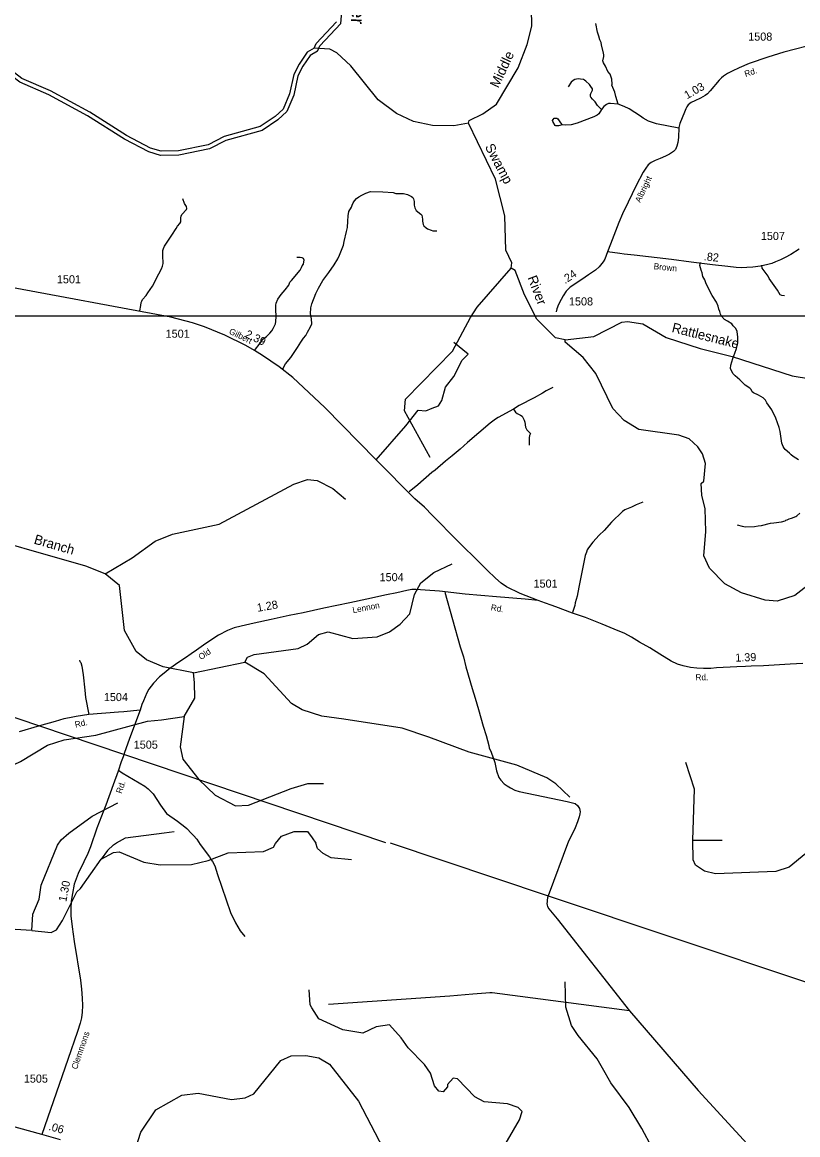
# Model space of a CAD drawing. Extents: x 2104537 to 2336408, y 34176 to 229611.
# Drawn here: x 2243160 to 2255135, y 87580 to 104750 of the extents above; entities that cross this region are included whole.
import ezdxf

# ---------------------------------------------------------------- set-up
doc = ezdxf.new("R2010")
doc.units = 0
for name, color, linetype in [('Exist Hydrographic Creek Single Shore', 7, 'Continuous'), ('Exist Hydrographic Misc Water Feature', 7, 'Continuous'), ('Exist Hydrographic River Shore', 7, 'Continuous'), ('Exist Hydrographic River Shore Label', 7, 'Continuous'), ('Exist Road Non-System Type 51', 7, 'Continuous'), ('Exist Road Primary NC Attributed', 7, 'Continuous'), ('Exist Road Primary NC Mileage Hundredths English Label', 7, 'Continuous'), ('Exist Road Secondary Mileage Hundredths English Label', 7, 'Continuous'), ('Exist Road Secondary Type 51 Attributed', 7, 'Continuous'), ('Exist Road Secondary Type 51 Label', 7, 'Continuous'), ('Exist Road Secondary Type 51 Number Label', 7, 'Continuous'), ('Exist Utilities Electrical Transmission Line', 7, 'Continuous'), ('Map Preparation Inset Cut Line', 7, 'Continuous'), ('Old_Level_32', 7, 'Continuous')]:
    doc.layers.add(name, color=color, linetype=linetype)

msp = doc.modelspace()

# ---------------------------------------------------------------- linework, layer by layer
at = {"layer": 'Exist Hydrographic Creek Single Shore'}
msp.add_line((2245805, 94710), (2246595, 94875), dxfattribs=at)
for points in [[(2250051, 103193), (2250059, 103233), (2250274, 103337), (2250481, 103487), (2250818, 104048), (2250957, 104406), (2251030, 104690), (2251015, 105507), (2251135, 106043), (2251217, 106218), (2251514, 106577), (2251754, 106746), (2251912, 106789), (2252196, 106734), (2252890, 106432), (2253098, 106458), (2253248, 106510), (2254048, 107423), (2254156, 107500)], [(2250051, 103193), (2249826, 103149), (2249493, 103155), (2249201, 103220), (2248941, 103343), (2248656, 103555), (2248236, 104078), (2248017, 104276), (2247909, 104334), (2247667, 104348)], [(2250710, 100957), (2250718, 101038), (2250625, 101231), (2250612, 101762), (2250466, 102329), (2250051, 103193)], [(2251544, 99848), (2251394, 99881), (2251108, 100168), (2250914, 100543), (2250769, 100916), (2250710, 100957)], [(2251544, 99848), (2251985, 99902), (2252417, 100120), (2252508, 100131), (2252742, 100097), (2253102, 99884), (2253628, 99713), (2254120, 99592), (2255048, 99292), (2255331, 99244)], [(2255531, 96248), (2255092, 95902), (2254819, 95816), (2254634, 95832), (2254267, 95944), (2254008, 96084), (2253772, 96325), (2253687, 96517), (2253718, 96890), (2253707, 97241), (2253655, 97449), (2253645, 97633), (2253686, 97665), (2253709, 97940), (2253666, 98088), (2253590, 98198), (2253456, 98322), (2253297, 98377), (2252680, 98465), (2252454, 98604), (2252278, 98788), (2252015, 99327), (2251821, 99574), (2251544, 99812), (2251544, 99848)], [(2244442, 96239), (2244142, 96353), (2242196, 96912), (2241694, 97082), (2241686, 97115), (2241536, 97164), (2241126, 97372), (2240924, 97553), (2240705, 97826)], [(2245805, 94710), (2245337, 94804), (2245078, 94911), (2244919, 95036), (2244741, 95360), (2244660, 96058), (2244442, 96239)], [(2243306, 90733), (2242790, 90763), (2242572, 90859), (2242257, 90858)]]:
    msp.add_lwpolyline(points, dxfattribs=at)
at = {"layer": 'Exist Hydrographic Misc Water Feature'}
msp.add_line((2253517, 92128), (2253968, 92129), dxfattribs=at)
for points in [[(2249460, 98032), (2249062, 98751), (2249077, 98935), (2249804, 99675), (2250083, 100194), (2250182, 100353), (2250710, 100957)], [(2244442, 96239), (2244857, 96483), (2245213, 96739), (2245479, 96849), (2246202, 97005), (2247355, 97623), (2247563, 97691), (2247713, 97675), (2247956, 97552), (2248149, 97388)], [(2246595, 94875), (2246636, 94950), (2246743, 94994), (2247418, 95083), (2247559, 95149), (2247732, 95300), (2247882, 95343), (2248266, 95237), (2248641, 95266), (2248832, 95344), (2248998, 95462), (2249146, 95620), (2249219, 95920), (2249317, 96096), (2249516, 96256), (2249798, 96391)], [(2251618, 92791), (2251401, 92998), (2251258, 93089), (2250798, 93285), (2250063, 93486), (2249437, 93715), (2249027, 93854), (2248126, 93996), (2247784, 94042), (2247484, 94140), (2247316, 94238), (2246896, 94692), (2246595, 94875)], [(2245660, 94034), (2245824, 94319), (2245822, 94559), (2245805, 94710)], [(2242118, 92213), (2242246, 92765), (2242419, 93007), (2243133, 93338), (2243548, 93592), (2243805, 93676), (2244296, 93749), (2245094, 93963), (2245311, 93982), (2245660, 94034)], [(2245660, 94034), (2245597, 93566), (2245640, 93375), (2245885, 93062), (2246137, 92821), (2246454, 92657), (2246654, 92666), (2247310, 92923), (2247568, 93000), (2247810, 93002)], [(2253517, 92128), (2253542, 92914), (2253406, 93324)], [(2243704, 92047), (2243762, 92134), (2243880, 92233), (2244240, 92497), (2244638, 92702)], [(2244570, 92055), (2244616, 92087), (2244753, 92163), (2245350, 92239), (2245508, 92259)], [(2247070, 92075), (2247164, 92186), (2247358, 92259), (2247564, 92259), (2247637, 92162), (2247694, 92080)], [(2243306, 90733), (2243321, 90982), (2243419, 91217), (2243451, 91432), (2243704, 92047)], [(2244379, 91835), (2244571, 91936), (2244655, 91944), (2245039, 91789), (2245289, 91748), (2245772, 91752), (2246030, 91812), (2246337, 91931), (2246887, 91953), (2247037, 92019), (2247070, 92075)], [(2244570, 92055), (2244476, 91968), (2244379, 91835)], [(2248246, 91822), (2247929, 91855), (2247804, 91919), (2247720, 92000), (2247694, 92080)], [(2255760, 92015), (2255568, 91983), (2255444, 91913), (2255260, 91920), (2255003, 91712), (2254796, 91644), (2253863, 91609), (2253696, 91648), (2253554, 91740), (2253520, 91822), (2253517, 92128)], [(2243306, 90733), (2243606, 90701), (2243690, 90745), (2243780, 90885), (2244001, 91330), (2244059, 91381), (2244379, 91835)], [(2250558, 87333), (2250836, 87810), (2250877, 87937), (2250818, 88003), (2250651, 88059), (2250292, 88089), (2250151, 88164), (2249881, 88445), (2249815, 88453), (2249724, 88353), (2249724, 88320), (2249658, 88242), (2249591, 88250), (2249524, 88333), (2249464, 88531), (2249372, 88664), (2249120, 88922), (2249010, 89078), (2248833, 89278), (2248625, 89243), (2248418, 89149), (2248109, 89197), (2247741, 89368), (2247634, 89541), (2247606, 89584), (2247588, 89817)], [(2252889, 87376), (2252728, 87678), (2252534, 88000), (2252248, 88379), (2252118, 88610), (2252036, 88754), (2251743, 89111), (2251641, 89267), (2251556, 89551), (2251544, 89941)], [(2244585, 86086), (2244626, 86269), (2244639, 86663), (2244843, 87154), (2244989, 87620), (2245220, 87967), (2245626, 88192), (2245876, 88220), (2246393, 88125), (2246601, 88150), (2246734, 88210), (2247155, 88724), (2247313, 88799), (2247537, 88801), (2247738, 88768), (2247905, 88670), (2248351, 88100), (2248732, 87368), (2248868, 87172), (2249010, 87031), (2249185, 86949), (2249580, 86561)]]:
    msp.add_lwpolyline(points, dxfattribs=at)
at = {"layer": 'Exist Hydrographic River Shore'}
for points in [[(2247718, 104302), (2247756, 104386), (2248077, 104730), (2248104, 105034)], [(2247667, 104348), (2247700, 104423), (2248013, 104758)], [(2247718, 104302), (2247605, 104238), (2247493, 104070), (2247417, 103922), (2247352, 103624), (2247246, 103371), (2247108, 103242), (2246863, 103080), (2246302, 102926), (2246052, 102795), (2245579, 102699), (2245296, 102694), (2245114, 102748), (2244738, 102943), (2244168, 103305), (2243569, 103630), (2243122, 103827), (2242469, 104321), (2242204, 104427)], [(2247667, 104348), (2247559, 104288), (2247436, 104103), (2247354, 103944), (2247289, 103644), (2247191, 103409), (2247067, 103294), (2246835, 103141), (2246278, 102987), (2246029, 102858), (2245572, 102765), (2245305, 102760), (2245138, 102809), (2244770, 103000), (2244201, 103362), (2243598, 103689), (2243155, 103884), (2242501, 104379), (2242217, 104493)]]:
    msp.add_lwpolyline(points, dxfattribs=at)
at = {"layer": 'Exist Road Non-System Type 51'}
msp.add_line((2250047, 99629), (2249826, 99806), dxfattribs=at)
for points in [[(2252360, 103484), (2252327, 103602), (2252312, 103672), (2252265, 103777), (2252269, 103796), (2252264, 103871), (2252239, 103949), (2252203, 103988), (2252166, 104070), (2252133, 104123), (2252127, 104154), (2252140, 104222), (2252139, 104246), (2252135, 104273), (2252107, 104403), (2252097, 104437), (2252078, 104481), (2252064, 104537), (2252043, 104598), (2252018, 104732)], [(2252107, 103405), (2252063, 103443), (2252043, 103466), (2252008, 103520), (2251968, 103561), (2251942, 103593), (2251936, 103606), (2251934, 103617), (2251935, 103633), (2251941, 103651), (2251964, 103700), (2251966, 103711), (2251964, 103723), (2251942, 103759), (2251917, 103791), (2251864, 103840), (2251844, 103856), (2251824, 103864), (2251779, 103874), (2251757, 103875), (2251718, 103872), (2251694, 103866), (2251667, 103852), (2251637, 103827), (2251592, 103755)], [(2252107, 103405), (2252061, 103337), (2252039, 103314), (2251987, 103290), (2251727, 103190), (2251637, 103169), (2251549, 103164), (2251498, 103168)], [(2252360, 103484), (2252245, 103497), (2252213, 103494), (2252181, 103478), (2252143, 103450), (2252107, 103405)], [(2253298, 103116), (2252954, 103182), (2252832, 103224), (2252749, 103269), (2252707, 103300), (2252532, 103412), (2252453, 103451), (2252360, 103484)], [(2251498, 103168), (2251439, 103153), (2251399, 103152), (2251389, 103158), (2251353, 103220), (2251350, 103236), (2251356, 103250), (2251372, 103270), (2251394, 103272), (2251416, 103270), (2251432, 103261), (2251473, 103199), (2251498, 103168)], [(2244974, 100298), (2244991, 100379), (2244994, 100423), (2245004, 100447), (2245017, 100469), (2245071, 100534), (2245100, 100574), (2245169, 100679), (2245270, 100868), (2245309, 100945), (2245327, 100987), (2245336, 101027), (2245336, 101069), (2245329, 101111), (2245330, 101225), (2245339, 101257), (2245357, 101293), (2245469, 101465), (2245534, 101569), (2245557, 101604), (2245593, 101642), (2245607, 101672), (2245609, 101732), (2245615, 101758), (2245625, 101781), (2245696, 101859), (2245700, 101877), (2245697, 101905), (2245665, 101955), (2245640, 102026)], [(2247177, 99389), (2247227, 99477), (2247306, 99576), (2247347, 99640), (2247412, 99731), (2247461, 99811), (2247504, 99872), (2247541, 99916), (2247563, 99965), (2247612, 100047), (2247629, 100095), (2247628, 100172), (2247611, 100251), (2247614, 100341), (2247633, 100402), (2247695, 100564), (2247732, 100647), (2247801, 100762), (2247895, 100887), (2247974, 101004), (2248032, 101101), (2248060, 101155), (2248100, 101257), (2248118, 101311), (2248129, 101366), (2248169, 101520), (2248182, 101584), (2248185, 101678), (2248194, 101761), (2248205, 101831), (2248242, 101897), (2248256, 101925), (2248269, 101963), (2248291, 101996), (2248319, 102028), (2248357, 102056), (2248402, 102083), (2248465, 102112), (2248539, 102137), (2248727, 102133), (2248889, 102121), (2248927, 102108), (2248967, 102106), (2249005, 102109), (2249049, 102105), (2249108, 102090), (2249168, 102063), (2249192, 102045), (2249202, 102023), (2249211, 101983), (2249214, 101925), (2249220, 101885), (2249230, 101863), (2249241, 101843), (2249317, 101790), (2249331, 101775), (2249338, 101709), (2249339, 101679), (2249349, 101631), (2249361, 101609), (2249396, 101576), (2249420, 101562), (2249474, 101542), (2249498, 101531), (2249563, 101532)], [(2246747, 99683), (2246833, 99798), (2246876, 99860), (2246930, 99901), (2246983, 99953), (2247015, 99988), (2247036, 100022), (2247069, 100095), (2247077, 100133), (2247082, 100211), (2247077, 100315), (2247078, 100385), (2247081, 100415), (2247108, 100475), (2247160, 100546), (2247221, 100619), (2247274, 100693), (2247293, 100737), (2247319, 100766), (2247449, 100925), (2247472, 100966), (2247484, 100992), (2247502, 101018), (2247509, 101054), (2247511, 101078), (2247502, 101105), (2247484, 101114), (2247452, 101119), (2247399, 101120)], [(2255146, 97995), (2255064, 98046), (2255031, 98072), (2255009, 98098), (2254942, 98155), (2254924, 98174), (2254910, 98202), (2254889, 98256), (2254863, 98432), (2254850, 98494), (2254798, 98641), (2254737, 98766), (2254659, 98877), (2254635, 98919), (2254600, 98952), (2254530, 98997), (2254450, 99030), (2254432, 99048), (2254415, 99080), (2254397, 99100), (2254324, 99147), (2254241, 99230), (2254205, 99263), (2254168, 99291), (2254140, 99325), (2254106, 99378), (2254097, 99408), (2254104, 99458), (2254131, 99561), (2254163, 99643), (2254189, 99713), (2254208, 99803), (2254209, 99893), (2254205, 99929), (2254198, 99977), (2254181, 100025), (2254139, 100066), (2254115, 100094), (2254048, 100139), (2254002, 100163), (2253955, 100216), (2253941, 100244), (2253930, 100286), (2253916, 100322), (2253905, 100368), (2253880, 100431), (2253813, 100535), (2253719, 100713), (2253698, 100775), (2253670, 100827), (2253659, 100880), (2253646, 100922), (2253632, 100958), (2253623, 100998), (2253632, 101042)], [(2254928, 100526), (2254887, 100532), (2254865, 100542), (2254820, 100617), (2254695, 100795), (2254677, 100833), (2254664, 100853), (2254588, 100952), (2254581, 101000)], [(2248626, 97996), (2249083, 98522), (2249275, 98763), (2249393, 98753), (2249492, 98793), (2249585, 98832), (2249639, 98911), (2249693, 99117), (2249826, 99280), (2249954, 99536), (2250047, 99629)], [(2251351, 99114), (2251249, 99061), (2251193, 99024), (2251063, 98954)], [(2251063, 98954), (2250834, 98834), (2250745, 98778)], [(2250745, 98778), (2250510, 98651), (2250468, 98623), (2250387, 98560), (2250033, 98264), (2249920, 98162), (2249798, 98057), (2249695, 97975), (2249537, 97835), (2249487, 97799), (2249270, 97608), (2249136, 97505)], [(2250745, 98778), (2250779, 98731), (2250803, 98713), (2250853, 98688), (2250878, 98672), (2250908, 98608), (2250921, 98576), (2250932, 98501), (2250954, 98461), (2251008, 98401)], [(2251008, 98401), (2250993, 98374), (2250990, 98337), (2250990, 98285), (2250987, 98259), (2250990, 98221)], [(2252745, 97343), (2252642, 97304), (2252568, 97267), (2252463, 97224), (2252429, 97199), (2252260, 97033), (2252147, 96908), (2252070, 96835), (2251971, 96728), (2251905, 96639), (2251885, 96605), (2251871, 96572), (2251854, 96518), (2251754, 96031), (2251728, 95891), (2251699, 95790), (2251692, 95748), (2251656, 95639)], [(2254198, 96994), (2254277, 96972), (2254328, 96963), (2254466, 96967), (2254523, 96978), (2254573, 96982), (2254715, 97018), (2254767, 97023), (2254884, 97040), (2254940, 97057), (2254952, 97067), (2254972, 97071), (2255002, 97085), (2255040, 97094), (2255103, 97121), (2255123, 97133), (2255165, 97171)], [(2249685, 95955), (2249921, 95108), (2249972, 94955), (2250012, 94801), (2250108, 94469), (2250156, 94317), (2250203, 94144), (2250276, 93887), (2250325, 93744), (2250367, 93586), (2250372, 93552), (2250403, 93486), (2250456, 93324), (2250484, 93197), (2250519, 93096), (2250552, 93050), (2250601, 92997), (2250649, 92964), (2250699, 92934), (2250768, 92899), (2250834, 92880), (2251572, 92725), (2251700, 92694), (2251734, 92663), (2251765, 92615), (2251774, 92563), (2251772, 92534), (2251761, 92485), (2251736, 92409), (2251699, 92319), (2251643, 92197), (2251595, 92112), (2251283, 91266)], [(2244044, 94906), (2244048, 94885), (2244065, 94867), (2244078, 94814), (2244100, 94676), (2244124, 94439), (2244138, 94327), (2244189, 94064)], [(2244648, 93206), (2244702, 93166), (2245053, 92958), (2245080, 92941), (2245102, 92921), (2245180, 92843), (2245295, 92665), (2245385, 92537), (2245556, 92418), (2245669, 92333), (2245699, 92306), (2245774, 92231), (2245802, 92197), (2245854, 92142), (2245908, 92062), (2246052, 91871), (2246078, 91825), (2246100, 91795), (2246135, 91729), (2246176, 91598), (2246377, 91010), (2246454, 90852), (2246525, 90727), (2246598, 90642)], [(2251283, 91266), (2251271, 91235), (2251268, 91201), (2251268, 91175), (2251262, 91149), (2251268, 91125), (2251271, 91103), (2251291, 91067), (2251420, 90912), (2252535, 89494)], [(2252535, 89494), (2250416, 89770), (2250382, 89770), (2250320, 89764), (2250116, 89752), (2249762, 89721), (2247888, 89590)], [(2252535, 89494), (2253599, 88261), (2254759, 86999), (2254793, 86951), (2254804, 86935), (2254808, 86923)]]:
    msp.add_lwpolyline(points, dxfattribs=at)
at = {"layer": 'Exist Road Primary NC Attributed'}
msp.add_line((2243749, 87502), (2243460, 87583), dxfattribs=at)
msp.add_lwpolyline([(2243460, 87583), (2239424, 88697), (2238434, 88969), (2237708, 89166), (2233502, 90327), (2231922, 90762)], dxfattribs=at)
at = {"layer": 'Exist Road Secondary Type 51 Attributed'}
for points in [[(2255438, 104422), (2254918, 104289), (2254672, 104213), (2254387, 104112), (2254228, 104049), (2254120, 103996), (2254051, 103959), (2253986, 103916), (2253957, 103893), (2253924, 103858), (2253785, 103689), (2253741, 103645), (2253707, 103620), (2253631, 103580), (2253546, 103539), (2253489, 103512), (2253443, 103476), (2253422, 103446), (2253409, 103414), (2253387, 103363), (2253314, 103185), (2253298, 103124), (2253292, 102970), (2253285, 102895), (2253269, 102836), (2253245, 102786), (2253214, 102753), (2253153, 102713), (2253093, 102684), (2253008, 102647), (2252934, 102618), (2252871, 102587), (2252824, 102548), (2252787, 102500), (2252749, 102434), (2252642, 102230), (2252514, 101974), (2252431, 101795), (2252371, 101660), (2252347, 101592), (2252243, 101327), (2252198, 101206)], [(2252198, 101206), (2252154, 101096), (2252128, 101053), (2252067, 100973), (2252012, 100924), (2251903, 100852), (2251801, 100780), (2251623, 100661), (2251584, 100627), (2251558, 100600), (2251513, 100528), (2251482, 100471), (2251443, 100393), (2251414, 100325), (2251402, 100279)], [(2255156, 101247), (2255030, 101166), (2254940, 101118), (2254868, 101083), (2254793, 101050), (2254736, 101028), (2254673, 101012), (2254559, 100986), (2254443, 100971), (2254348, 100965), (2254270, 100961), (2254185, 100964), (2254054, 100979), (2253819, 101006), (2253488, 101049), (2253185, 101087), (2252609, 101153), (2252455, 101173), (2252390, 101179), (2252198, 101206)], [(2251126, 95825), (2250851, 95935), (2250638, 96036), (2250555, 96091), (2250466, 96169), (2250340, 96291), (2249777, 96850), (2249600, 97036), (2249493, 97136), (2249373, 97265), (2249221, 97396), (2248626, 97996), (2247830, 98803), (2247338, 99266), (2247128, 99430), (2246870, 99607), (2246747, 99683), (2246614, 99760), (2246290, 99920), (2245974, 100049), (2245787, 100111), (2245452, 100200), (2242857, 100684)], [(2251126, 95825), (2250928, 95844), (2250483, 95881), (2249999, 95923), (2249605, 95969), (2249383, 95986), (2249240, 95997), (2249175, 95993), (2249097, 95978), (2248942, 95945), (2248786, 95914), (2248483, 95847), (2248216, 95790), (2247818, 95706), (2247498, 95635), (2247283, 95592), (2247004, 95532), (2246739, 95475), (2246539, 95429), (2246431, 95401), (2246331, 95362), (2246190, 95291), (2246088, 95222), (2245960, 95136), (2245851, 95060), (2245767, 95001), (2245679, 94943), (2245577, 94875), (2245526, 94838), (2245420, 94759), (2245379, 94723), (2245281, 94649), (2245184, 94547), (2245114, 94456), (2245083, 94401), (2245030, 94279), (2245004, 94220), (2244979, 94134)], [(2255215, 94851), (2255019, 94844), (2254608, 94819), (2254414, 94811), (2254329, 94808), (2254196, 94802), (2253880, 94784), (2253793, 94777), (2253681, 94774), (2253575, 94783), (2253480, 94790), (2253365, 94817), (2253278, 94843), (2253181, 94890), (2253003, 94996), (2252851, 95096), (2252693, 95184), (2252569, 95261), (2252463, 95316), (2252299, 95385), (2252117, 95459), (2251855, 95561), (2251656, 95631), (2251401, 95726), (2251325, 95755), (2251241, 95782), (2251126, 95825)], [(2244979, 94134), (2244727, 94108), (2244645, 94104), (2244189, 94064), (2243992, 94037), (2243890, 94016), (2243804, 93998), (2243669, 93959), (2243424, 93891), (2243112, 93797)], [(2244979, 94134), (2244817, 93698), (2244734, 93464), (2244716, 93414), (2244687, 93333), (2244640, 93193), (2244565, 92982), (2244450, 92667), (2244421, 92591), (2244314, 92311), (2244214, 92025), (2244172, 91919), (2244109, 91792), (2244025, 91610), (2243964, 91445), (2243936, 91302), (2243916, 91184), (2243912, 91077), (2243912, 90958), (2243930, 90791), (2243964, 90564), (2244061, 89966), (2244075, 89825), (2244087, 89686), (2244091, 89573), (2244087, 89470), (2244073, 89384), (2244055, 89303), (2244011, 89174), (2243866, 88743), (2243460, 87583)]]:
    msp.add_lwpolyline(points, dxfattribs=at)
at = {"layer": 'Exist Utilities Electrical Transmission Line'}
for p, q in [((2243427, 93889), (2244724, 93452)), ((2244724, 93452), (2248770, 92089)), ((2248839, 92083), (2251283, 91266))]:
    msp.add_line(p, q, dxfattribs=at)
for points in [[(2242452, 94220), (2242463, 94217), (2242461, 94214), (2243427, 93889)], [(2251283, 91266), (2257224, 89280), (2257913, 89048), (2258408, 88882), (2258862, 88732), (2259213, 88616), (2259256, 88613), (2259303, 88591), (2259525, 88545), (2260154, 88420), (2260774, 88299)]]:
    msp.add_lwpolyline(points, dxfattribs=at)
at = {"layer": 'Map Preparation Inset Cut Line'}
for points in [[(2197616, 118017), (2259069, 118017), (2259069, 100213), (2197616, 100213)], [(2262949, 100213), (2187500, 100213), (2187500, 55965), (2244094, 55965), (2244094, 70118), (2262949, 70118)]]:
    msp.add_lwpolyline(points, close=True, dxfattribs=at)

# ---------------------------------------------------------------- texts
at = {"layer": 'Exist Hydrographic River Shore Label'}
msp.add_text('River', height=210, rotation=268.144, dxfattribs=at).set_placement((2248257, 105376))
at = {"layer": 'Exist Road Primary NC Mileage Hundredths English Label'}
msp.add_text('.06', height=125, rotation=344.4154, dxfattribs=at).set_placement((2243559, 87656))
at = {"layer": 'Exist Road Secondary Mileage Hundredths English Label'}
for s, rotation, p in [('1.03', 29.7953, (2253426, 103560)), ('.82', 354.492, (2253680, 101076)), ('.24', 33.7425, (2251542, 100707)), ('2.39', 333.725, (2246590, 99897)), ('1.28', 10.0917, (2246795, 95650)), ('1.39', 2.1622, (2254172, 94880)), ('1.30', 78.8504, (2243839, 91168))]:
    msp.add_text(s, height=125, rotation=rotation, dxfattribs=at).set_placement(p)
at = {"layer": 'Exist Road Secondary Type 51 Label'}
for s, rotation, p in [('Rd.', 18.1845, (2254330, 103904)), ('Albright', 64.6279, (2252702, 101960)), ('Brown', 354.1645, (2252907, 100939)), ('Gilbert', 333.9085, (2246343, 99948)), ('Lennon', 10.8782, (2248269, 95629)), ('Rd.', 350.9318, (2250390, 95674)), ('Old', 33.8373, (2245920, 94903)), ('Rd.', 1.3154, (2253557, 94591)), ('Rd.', 12.0151, (2243982, 93863)), ('Rd.', 70.7971, (2244693, 92837)), ('Clemmons', 70.993, (2244004, 88581))]:
    msp.add_text(s, height=95, rotation=rotation, dxfattribs=at).set_placement(p)
at = {"layer": 'Exist Road Secondary Type 51 Number Label'}
for s, p in [('1508', (2254370, 104466)), ('1507', (2254565, 101389)), ('1501', (2243695, 100721)), ('1508', (2251602, 100379)), ('1501', (2245374, 99881)), ('1504', (2248678, 96123)), ('1501', (2251055, 96024)), ('1504', (2244420, 94273)), ('1505', (2244881, 93538)), ('1505', (2243184, 88384))]:
    msp.add_text(s, height=125, dxfattribs=at).set_placement(p)
at = {"layer": 'Old_Level_32'}
for s, rotation, p in [('Middle', 65.0086, (2250511, 103725)), ('Swamp', 297.7201, (2250300, 102829)), ('River', 290.6061, (2250960, 100809)), ('Rattlesnake', 345.7746, (2253180, 99971)), ('Branch', 343.9693, (2243330, 96705))]:
    msp.add_text(s, height=150, rotation=rotation, dxfattribs=at).set_placement(p)

doc.saveas('drawing.dxf')
